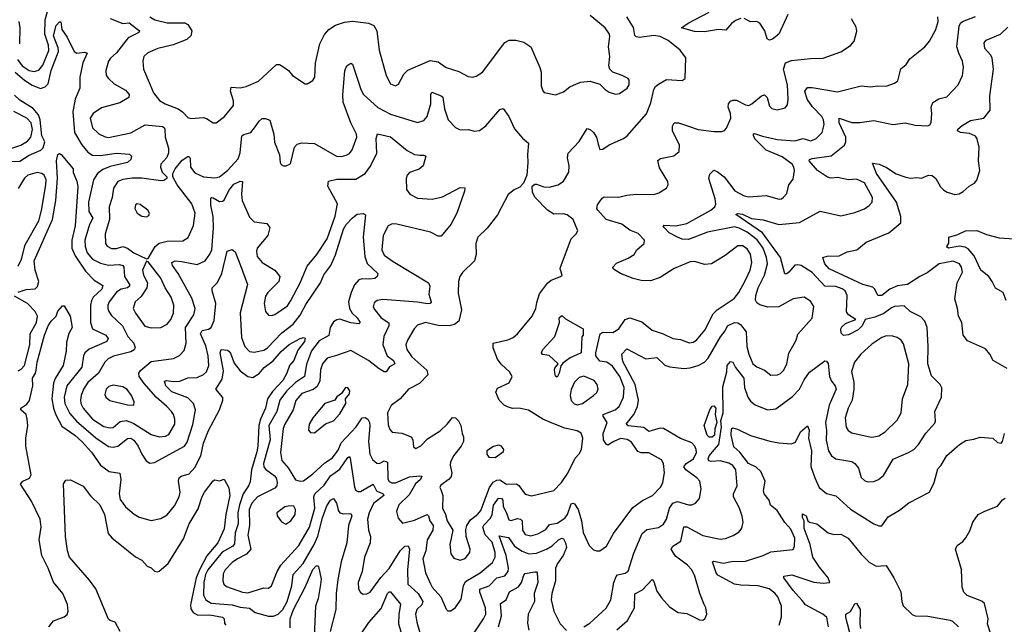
# Model space of a CAD drawing. Extents: x 1468344 to 1613994, y 525695 to 643861.
# Tile 415 of 427: x 1583865 to 1590077, y 632711 to 636526. Entities that reach past the tile are written whole.
import ezdxf

# ---------------------------------------------------------------- set-up
doc = ezdxf.new("R2010")
doc.units = 0

msp = doc.modelspace()

# ---------------------------------------------------------------- linework, layer by layer
at = {"layer": '0CON10XD'}
for points in [[(1583851.4, 636275), (1583880.7, 636235), (1583925, 636205.8), (1583955, 636198.4), (1583985, 636206.9), (1584010.2, 636239.8), (1584048.5, 636331.5), (1584047, 636365), (1584022.3, 636435), (1584024.8, 636524.8), (1584041, 636579)], [(1584685.6, 636545), (1584718, 636525), (1584795, 636506.8), (1584906.6, 636506.6), (1584925, 636495.6), (1584951.8, 636455), (1584944.5, 636425), (1584918.4, 636401.6), (1584832.4, 636367.6), (1584736.2, 636345), (1584673.8, 636316.2), (1584648, 636295), (1584641.4, 636265), (1584645.6, 636215), (1584688.8, 636115), (1584708.2, 636065), (1584747.3, 636017.3), (1584782, 635995), (1584864.2, 635964.2), (1584891.9, 635945), (1584925, 635910), (1584945, 635902.9), (1585025, 635908.9), (1585043.6, 635903.6), (1585085, 635875.7), (1585105, 635875.8), (1585158, 635915), (1585212.9, 635985), (1585213.5, 636015), (1585193.9, 636075), (1585199.1, 636100.9), (1585255, 636096.9), (1585293.8, 636103.8), (1585372.2, 636137.8), (1585485, 636243.3), (1585503.6, 636243.6), (1585525, 636231.9), (1585561.4, 636205), (1585586.2, 636175), (1585665, 636121.2), (1585677.7, 636122.3), (1585715, 636142.5), (1585726.1, 636163.9), (1585731.4, 636255), (1585758.6, 636375), (1585787.9, 636432.1), (1585815, 636464), (1585857.7, 636492.3), (1585915, 636510), (1585965, 636516), (1586065, 636503.8), (1586099.5, 636489.5), (1586118.8, 636455), (1586133.7, 636333.7), (1586177.1, 636175), (1586205, 636122), (1586235, 636108.8), (1586255, 636120), (1586287.9, 636182.1), (1586313.1, 636206.9), (1586455, 636268.5), (1586505, 636260), (1586556, 636225), (1586635, 636199.5), (1586695, 636167.1), (1586723, 636163), (1586745, 636169.4), (1586783.9, 636196.1), (1586925, 636382.9), (1586953.6, 636396.4), (1586995, 636397.6), (1587045, 636384.7), (1587088.9, 636355), (1587147.1, 636225), (1587154.3, 636195), (1587155, 636110), (1587165, 636077.5), (1587175, 636066.2), (1587245, 636051.2), (1587295, 636071.2), (1587335, 636102), (1587377.9, 636122.1), (1587405, 636132.5), (1587465, 636137.5), (1587525, 636118.8), (1587558.8, 636085), (1587585, 636070), (1587625, 636056), (1587650.3, 636059.7), (1587698.6, 636095), (1587709.4, 636115), (1587710, 636145), (1587703.3, 636155), (1587666.7, 636175), (1587606.7, 636195), (1587588.8, 636215), (1587582, 636235), (1587587.5, 636295), (1587579.5, 636355), (1587588.7, 636421.3), (1587585.6, 636435), (1587559.5, 636475), (1587465, 636553.6)], [(1588415, 636534.1), (1588385, 636523.3), (1588355, 636502.1), (1588319.2, 636460.8), (1588275, 636464), (1588185, 636450), (1588122.2, 636452.2), (1588040, 636475), (1588082.5, 636505), (1588215, 636573.4)], [(1588711.7, 636558.3), (1588655.5, 636435), (1588615, 636402.5), (1588595, 636398.1), (1588581.4, 636405), (1588566.4, 636455), (1588535.2, 636505.2), (1588515, 636513.9), (1588475, 636512.5), (1588435, 636533.4)], [(1583835.7, 636195.7), (1583895.4, 636144.6), (1583944.1, 636114.1), (1583995, 636092.2), (1584025, 636102), (1584045, 636121.8), (1584064.1, 636205.9), (1584109.4, 636325), (1584107.8, 636347.8), (1584077.8, 636425), (1584095, 636489.4), (1584115, 636512), (1584125, 636512.5), (1584130.8, 636465), (1584165, 636416), (1584207.8, 636325), (1584225, 636314.7), (1584275, 636321.1), (1584291.2, 636315), (1584262.7, 636255), (1584243.8, 636163.8), (1584244.4, 636095), (1584215.2, 636024.8), (1584199.5, 635945), (1584211.3, 635815), (1584256.3, 635736.3), (1584295, 635690.7), (1584325, 635672.4), (1584375, 635669.1), (1584474.8, 635684.8), (1584557.7, 635677.7), (1584570, 635665), (1584565.3, 635644.7), (1584544.7, 635625.3), (1584435, 635600.7), (1584389.1, 635580.9), (1584355.2, 635554.8), (1584329.7, 635515), (1584298.7, 635375), (1584301, 635315), (1584325.3, 635275), (1584305.9, 635235), (1584275.8, 635135), (1584277.8, 635095), (1584290, 635055), (1584325, 635015.9), (1584375, 634990.6), (1584425, 634976.4), (1584495, 634980.8), (1584515.2, 634975.2), (1584521.6, 634965), (1584527, 634905), (1584557.2, 634855), (1584557.5, 634845), (1584545.5, 634835), (1584505, 634826.4), (1584475, 634808), (1584429.7, 634745), (1584420.7, 634725), (1584420.4, 634705), (1584426.2, 634685), (1584445, 634659.1), (1584513.5, 634595), (1584547.2, 634527.2), (1584584.6, 634485), (1584592.3, 634455), (1584586.7, 634443.3), (1584565, 634429.7), (1584457.3, 634402.7), (1584423.6, 634386.4), (1584401.2, 634365), (1584362.7, 634295), (1584295, 634236.6), (1584266.8, 634195), (1584251.6, 634155), (1584248.1, 634125), (1584249.7, 634105), (1584264.7, 634075), (1584324.1, 634005), (1584395, 633960), (1584435, 633951.8), (1584455, 633954.1), (1584499.5, 633990.5), (1584537.6, 633997.6), (1584585, 633977.8), (1584695, 633909.1), (1584745, 633893.6), (1584785, 633898.6), (1584805, 633909.2), (1584843.8, 633975), (1584844.6, 634005), (1584834.6, 634035), (1584822.9, 634055), (1584792.2, 634085), (1584725, 634145.4), (1584649.7, 634229.7), (1584618, 634275), (1584616.2, 634295), (1584628, 634312), (1584695, 634369.2), (1584835, 634388.8), (1584873.5, 634406.5), (1584901.5, 634438.5), (1584914.7, 634485.3), (1584911.2, 634585), (1584963.3, 634665), (1584971.2, 634705), (1584950.1, 634770.1), (1584864.1, 634924.1), (1584829.2, 634975), (1584824.5, 634995), (1584845, 635004.5), (1584885, 635001.3), (1584985, 634980.8), (1585035, 635004.4), (1585064.2, 635045.8), (1585076.7, 635075), (1585087.2, 635212.8), (1585084.7, 635285.3), (1585070, 635355), (1585070.6, 635399.4), (1585075, 635404.2), (1585085, 635401.5), (1585125, 635379.5), (1585145, 635380.5), (1585155, 635386.9), (1585185, 635448.2), (1585215, 635487.5), (1585255, 635507.5), (1585271.2, 635505), (1585264.7, 635425.3), (1585269, 635385), (1585315, 635280.6), (1585345, 635251.1), (1585425, 635240), (1585443.3, 635215), (1585431.4, 635165), (1585363.1, 635085), (1585358.9, 635065), (1585363, 635033), (1585395, 634993.6), (1585475.6, 634945), (1585505.5, 634905), (1585500, 634875), (1585431.1, 634805), (1585415, 634781.2), (1585407.8, 634735), (1585415.7, 634685.7), (1585435, 634661.2), (1585455, 634660), (1585475, 634666.9), (1585555, 634721.5), (1585576, 634755), (1585633.6, 634865), (1585678.3, 634971.7), (1585739.3, 635045), (1585805, 635143.5), (1585855, 635286), (1585870.4, 635365), (1585809.5, 635475), (1585813.1, 635506.9), (1585865, 635520.6), (1585985, 635520.6), (1586045, 635555.4), (1586078.1, 635601.9), (1586117.1, 635685), (1586114.3, 635775.7), (1586123, 635807), (1586205, 635787.1), (1586310.1, 635700.1), (1586355, 635676.1), (1586389.3, 635670.7), (1586415, 635670.8), (1586426.7, 635665), (1586409.5, 635605), (1586385, 635582.7), (1586325, 635562.9), (1586309.2, 635545), (1586302.5, 635525), (1586305.6, 635455), (1586327.1, 635425), (1586375, 635400.9), (1586466.9, 635393.1), (1586531.7, 635408.3), (1586645, 635466.9), (1586672.5, 635465), (1586672, 635445), (1586622, 635305), (1586585.4, 635234.6), (1586525, 635160), (1586505, 635161.2), (1586457.5, 635185), (1586245, 635236.8), (1586215, 635238.2), (1586190, 635225), (1586158.8, 635165), (1586149.2, 635075), (1586165, 635040.5), (1586220.9, 635000.9), (1586444.3, 634865), (1586453.1, 634845), (1586446.4, 634795), (1586460.6, 634745), (1586455.5, 634734.5), (1586437.1, 634732.9), (1586375, 634744.1), (1586155, 634760.5), (1586120, 634755), (1586100.3, 634739.7), (1586094.3, 634715), (1586105.6, 634695), (1586145.6, 634645), (1586193.3, 634613.3), (1586193.9, 634595), (1586163, 634527), (1586156.6, 634475), (1586183.9, 634405), (1586222.7, 634375), (1586232, 634355), (1586197.3, 634335), (1586177.5, 634305), (1586165, 634303.9), (1586132.4, 634322.4), (1586065, 634375.9), (1585955, 634439.6), (1585862.9, 634407.1), (1585805, 634391.5), (1585775, 634355.7), (1585763.2, 634316.8), (1585757.7, 634245), (1585740.5, 634209.5), (1585716.8, 634193.2), (1585645, 634168.4), (1585607.4, 634122.6), (1585589.7, 634065), (1585536.9, 633975), (1585526.9, 633946.9), (1585510.3, 633795), (1585518.8, 633745), (1585558.3, 633698.3), (1585605, 633623.1), (1585635, 633614), (1585655, 633616.9), (1585715, 633660.4), (1585789.5, 633730.5), (1585839, 633761), (1585875, 633810.9), (1585893.8, 633856.2), (1585986.7, 633956.7), (1586025, 634013.3), (1586045, 634015.4), (1586061.5, 634005), (1586072.4, 633985), (1586073.6, 633963.6), (1586066.5, 633865), (1586075, 633783.8), (1586090.9, 633750.9), (1586117.4, 633727.4), (1586135, 633725.5), (1586165, 633742), (1586184.5, 633735), (1586188.1, 633628.1), (1586195, 633612.7), (1586213.1, 633603.1), (1586235, 633603), (1586325, 633641.7), (1586388.5, 633648.5), (1586401.2, 633645), (1586392.9, 633625), (1586362.6, 633597.4), (1586321.5, 633528.5), (1586257.5, 633465), (1586242.6, 633422.6), (1586252, 633382), (1586280, 633350), (1586355, 633368.6), (1586435, 633403.8), (1586445, 633395.6), (1586452.9, 633365), (1586473.9, 633335), (1586471.6, 633305), (1586436.2, 633245), (1586427.9, 633175), (1586408.7, 633125), (1586425, 633036.2), (1586456.4, 632966.4), (1586466.4, 632945), (1586522.1, 632885), (1586555.9, 632805.9), (1586566.1, 632796.1), (1586585, 632796.2), (1586615, 632818), (1586650.6, 632869.4), (1586664.7, 632955), (1586678, 632982), (1586770.9, 633035), (1586848, 633102), (1586864.2, 633135), (1586864.8, 633165), (1586845, 633230), (1586801.7, 633275), (1586787.9, 633325), (1586792.5, 633337.5), (1586835, 633380.3), (1586845.8, 633405), (1586855, 633462.1), (1586885, 633506.6), (1586905, 633505.8), (1586913.9, 633495), (1586915.2, 633455), (1586937.2, 633415), (1586950.8, 633370.8), (1586965, 633366.5), (1587005, 633379.6), (1587023.8, 633375), (1587034.3, 633365), (1587037.6, 633305), (1587055, 633277.9), (1587090.2, 633269.8), (1587135, 633281.5), (1587185, 633310), (1587208.3, 633341.7), (1587255, 633349.7), (1587305, 633380.8), (1587321.2, 633405), (1587345, 633470.8), (1587355, 633475.6), (1587365, 633471.9), (1587388.1, 633435), (1587408.6, 633365), (1587420.8, 633290.8), (1587458.6, 633208.6), (1587485, 633180.8), (1587505, 633174.2), (1587525, 633175.8), (1587568, 633205), (1587610.6, 633285), (1587732.5, 633447.5), (1587795, 633491.9), (1587856.6, 633523.4), (1587910.6, 633579.4), (1587922.2, 633605), (1587933.4, 633666.6), (1587927.5, 633725), (1587915, 633750), (1587835, 633792.5), (1587785, 633792.7), (1587765, 633800.7), (1587725, 633860), (1587697.6, 633877.6), (1587655, 633883.2), (1587614.6, 633865), (1587575, 633842.3), (1587565, 633847.3), (1587548.9, 633875), (1587546, 633915), (1587570.5, 633985), (1587546.2, 634025), (1587546.4, 634035), (1587621.8, 634065), (1587646.8, 634085), (1587674.7, 634145), (1587678.3, 634205), (1587650.5, 634275), (1587605, 634340.8), (1587570, 634365), (1587525, 634371.4), (1587500, 634405), (1587499.1, 634425), (1587528, 634545), (1587545.5, 634554.5), (1587607.1, 634552.9), (1587645, 634576.2), (1587686.1, 634633.9), (1587715, 634644.5), (1587790.4, 634620.4), (1587856.4, 634566.4), (1587924, 634544), (1587985, 634515.6), (1588035, 634508.6), (1588088.2, 634488.2), (1588115, 634491.6), (1588135, 634504.6), (1588188.1, 634568.1), (1588240.2, 634669.8), (1588265, 634694.6), (1588372.2, 634767.8), (1588401.3, 634805), (1588445, 634882.5), (1588474.2, 634945), (1588483.4, 634993.4), (1588476.9, 635046.9), (1588455, 635080.5), (1588425, 635099.6), (1588395, 635098.8), (1588315, 635039.1), (1588228.8, 634985), (1588185, 634981.9), (1588125, 635000.6), (1588095, 634998.9), (1587995, 634955.5), (1587905, 634899.1), (1587845, 634878.9), (1587785, 634881.1), (1587735, 634893.6), (1587655, 634924.3), (1587612.4, 634952.4), (1587606.2, 634965), (1587629.4, 634990.6), (1587705, 635021.2)], [(1583860.3, 636515), (1583865.2, 636475), (1583863.8, 636375)], [(1584435, 636533.1), (1584515, 636502.8), (1584555, 636507.5), (1584620.8, 636455), (1584615.8, 636445), (1584548.6, 636411.4), (1584475, 636316.9), (1584436.9, 636283.1), (1584425.6, 636265), (1584407.5, 636205), (1584411.1, 636175), (1584424.5, 636155), (1584461.2, 636121.2), (1584531.9, 636081.9), (1584555.6, 636055), (1584554.3, 636035), (1584497.6, 636002.4), (1584379.9, 635970.1), (1584328.1, 635935), (1584308.9, 635905), (1584323.8, 635843.8), (1584365, 635806.9), (1584405, 635787.1), (1584425, 635783.9), (1584566.9, 635813.1), (1584656.4, 635863.6), (1584765, 635852.1), (1584775.8, 635845.8), (1584780, 635835), (1584782.1, 635785), (1584804.6, 635715), (1584803.7, 635686.3), (1584792.6, 635657.4), (1584756.2, 635615), (1584754, 635595), (1584764.3, 635565), (1584792.5, 635535), (1584792.5, 635525), (1584775, 635511.2), (1584755, 635508.6), (1584635, 635526.9), (1584575, 635527.2), (1584515, 635518.8), (1584483.3, 635505), (1584455.9, 635464.1), (1584447.6, 635405), (1584430, 635345), (1584431.9, 635265), (1584403.4, 635175), (1584406.5, 635115), (1584416.9, 635096.9), (1584445, 635083.2), (1584475, 635081.8), (1584515, 635094.7), (1584545, 635084.7), (1584585, 635055.8), (1584665, 635016.7), (1584675, 635020), (1584720.4, 635095), (1584744.8, 635115.2), (1584795, 635129.7), (1584895, 635130.9), (1584927.9, 635152.1), (1584961.9, 635228.1), (1584971.5, 635305), (1584950.4, 635365), (1584858.1, 635485), (1584830, 635535), (1584831.2, 635555), (1584845.7, 635585), (1584890.9, 635639.1), (1584925, 635663.1), (1584935, 635664), (1584941.3, 635651.3), (1584941.8, 635595), (1584969.2, 635559.2), (1585025.3, 635535.3), (1585095, 635529.2), (1585125, 635535.4), (1585175, 635573.8), (1585242.2, 635647.8), (1585255, 635686.7), (1585267.2, 635792.8), (1585278.1, 635801.9), (1585324, 635815), (1585345.8, 635845), (1585375, 635886.2), (1585395, 635903.3), (1585415, 635903.3), (1585443, 635893), (1585467.8, 635805), (1585473, 635753), (1585504.3, 635674.3), (1585508.8, 635625), (1585515, 635613.3), (1585530, 635605), (1585546.1, 635603.9), (1585573, 635617), (1585597.8, 635722.2), (1585615, 635740), (1585645, 635750.3), (1585724.7, 635744.7), (1585864.6, 635664.6), (1585895, 635663.3), (1585925, 635670.6), (1585945, 635682.9), (1585963.1, 635705), (1585992.2, 635785), (1585989.1, 635805), (1585953.2, 635875), (1585905.2, 636005.2), (1585902.9, 636055), (1585917.2, 636202.8), (1585923.9, 636226.1), (1585935, 636240), (1585955, 636251.2), (1585965, 636246.2), (1586004.7, 636125), (1586016.4, 636086.4), (1586035, 636054.4), (1586125, 635972.5), (1586205, 635930), (1586375, 635878.1), (1586415, 635889.4), (1586435, 635915.8), (1586459.6, 635995), (1586459.1, 636055), (1586465, 636068.1), (1586525, 636046.5), (1586535, 636037.5), (1586545, 635963.8), (1586568.9, 635895), (1586615, 635847.1), (1586645, 635831.4), (1586695, 635833.8), (1586735, 635823.8), (1586765, 635828), (1586805, 635856.2), (1586895, 635958.8), (1586915, 635966.2), (1586950, 635915), (1586987.6, 635837.6), (1587038.3, 635778.3), (1587075, 635746.7), (1587069.4, 635675)], [(1587069.4, 635675), (1587071.4, 635625), (1587064.3, 635545), (1587044.4, 635495.6), (1587020, 635470), (1586985, 635452.5), (1586947.2, 635422.8), (1586880, 635295), (1586815, 635211.4), (1586755.8, 635155), (1586742.5, 635115), (1586745.8, 635045), (1586734.7, 635005.3), (1586658.7, 634931.3), (1586642.5, 634905), (1586633.8, 634875), (1586630.6, 634800.6), (1586652.5, 634695), (1586635.3, 634624.7), (1586607.2, 634602.8), (1586575, 634593.9), (1586505, 634596.4), (1586425, 634615.5), (1586375, 634598.1), (1586353.5, 634575), (1586312.5, 634505), (1586301.8, 634475), (1586306.4, 634445), (1586339.9, 634399.9), (1586433.8, 634315), (1586440, 634285), (1586388.3, 634231.7), (1586318, 634195), (1586265.9, 634134.1), (1586207.7, 634092.3), (1586184.5, 634045), (1586190.6, 633970.6), (1586200.9, 633940.9), (1586215, 633924.2), (1586275, 633916.5), (1586334, 633895), (1586345.7, 633875), (1586350.5, 633830.5), (1586365, 633820), (1586395, 633837.5), (1586438.8, 633881.2), (1586517.2, 633932.8), (1586562.7, 633975), (1586595, 634015.7), (1586615, 634013.1), (1586633.1, 633995), (1586647.9, 633965), (1586655.7, 633915.7), (1586666, 633895), (1586664.4, 633865), (1586650.9, 633835), (1586601.6, 633775), (1586583.2, 633735), (1586580.8, 633715), (1586591.1, 633665), (1586586.3, 633643.6), (1586575, 633627.8), (1586521.2, 633588.8), (1586516.2, 633575), (1586522.4, 633562.4), (1586534.6, 633524.6), (1586532.3, 633445), (1586551.8, 633405), (1586561.2, 633365), (1586598.1, 633305), (1586579.1, 633215), (1586585, 633156.7), (1586605, 633128.6), (1586645, 633115.5), (1586675, 633127.5), (1586705.5, 633165), (1586706.5, 633185), (1586682.2, 633265), (1586680.7, 633309.3), (1586686.7, 633335), (1586709.9, 633370.1), (1586755, 633405.6), (1586775, 633429.4), (1586828.5, 633575), (1586852.1, 633607.9), (1586875, 633620.8), (1586895, 633623.8), (1586935.7, 633595.7), (1586998.5, 633598.5), (1587015, 633586.5), (1587055, 633533.3), (1587095, 633520.9), (1587235.3, 633554.7), (1587283.6, 633605), (1587322.3, 633665), (1587370.3, 633759.7), (1587395, 633786.7), (1587409.2, 633815), (1587418.1, 633885), (1587407.9, 633917.9), (1587382.1, 633932.1), (1587305, 633948.1), (1587235, 633975.4), (1587165, 634006.2), (1587075, 634061.8), (1587015, 634074.5), (1586975, 634073.8), (1586943.1, 634083.1), (1586920.6, 634095), (1586889.4, 634125), (1586870, 634175), (1586879.7, 634200.3), (1586953.3, 634235), (1586971.2, 634275), (1586956, 634305), (1586902.1, 634352.1), (1586878.5, 634385), (1586852.5, 634455), (1586852, 634485), (1586945, 634505.5), (1586978.8, 634521.2), (1587005.9, 634544.1), (1587098.5, 634655), (1587121.1, 634705), (1587128.5, 634741.5), (1587145, 634796), (1587195.3, 634864.7), (1587218, 634882), (1587278, 634905), (1587287.1, 634915), (1587274.3, 634955), (1587277.1, 634965), (1587345, 635143.3), (1587376.7, 635175), (1587386, 635195), (1587356.7, 635265), (1587318.8, 635295), (1587295, 635301.8), (1587235, 635298.5), (1587194.4, 635325), (1587116.7, 635405), (1587100, 635435), (1587097.5, 635475), (1587115, 635487.5), (1587125, 635487.5), (1587171.7, 635471.7), (1587205, 635469.2), (1587263.3, 635485), (1587295, 635506.7), (1587329.6, 635565), (1587330.7, 635605), (1587322, 635655), (1587326.2, 635685), (1587395, 635758.1), (1587445, 635840), (1587465, 635834.2), (1587485.6, 635815), (1587503.5, 635785), (1587515, 635740), (1587525, 635706.7), (1587545, 635708.8), (1587585, 635737.5), (1587675, 635776.9), (1587697.3, 635792.7), (1587818.7, 635931.3), (1587847.9, 636002.1), (1587866.2, 636085), (1587876.1, 636103.9), (1587895, 636120), (1587945, 636149.2), (1588045, 636142.5), (1588063.3, 636155), (1588068, 636285), (1588032, 636335), (1587956.7, 636395), (1587905, 636419.7), (1587865, 636427.6), (1587775, 636414.7), (1587755, 636417.8), (1587746.8, 636426.8), (1587737.9, 636477.9), (1587696.4, 636545)], [(1587705, 635021.2), (1587741.4, 635045), (1587758.2, 635075), (1587805.6, 635115), (1587807.1, 635135), (1587767.6, 635177.6), (1587715, 635199.2), (1587665, 635236.3), (1587565, 635266), (1587511.8, 635325), (1587507.3, 635335), (1587511.3, 635358.7), (1587539.8, 635400.2), (1587552.4, 635407.6), (1587645, 635406.2), (1587695, 635419.7), (1587755, 635425.4), (1587865, 635423.1), (1587897, 635433), (1587945.9, 635464.1), (1587956.2, 635485), (1587954.2, 635505), (1587901.5, 635591.5), (1587892.2, 635637.8), (1587908.5, 635651.5), (1587992.6, 635667.4), (1588025.7, 635695), (1588028.5, 635735), (1587984.5, 635825), (1587984.5, 635855.5), (1587994, 635875), (1588022.5, 635875), (1588085, 635853.5), (1588145, 635833.1), (1588245, 635820), (1588295, 635820.8), (1588312.3, 635827.7), (1588325, 635842.5), (1588352.3, 635905), (1588350, 635935), (1588335.4, 635975), (1588336.2, 635995), (1588348.7, 636011.3), (1588365, 636019.1), (1588387.5, 636017.5), (1588445, 635988.2), (1588465, 635985.4), (1588485, 635994.6), (1588545, 636045.6), (1588565, 636052.9), (1588580, 636035), (1588595, 635980), (1588611.2, 635965), (1588645, 635958.1), (1588695, 635969.2), (1588710.3, 635989.7), (1588714.5, 636025.5), (1588708.8, 636115), (1588684.2, 636215), (1588696.2, 636253.8), (1588735, 636268.4), (1588855, 636281.5), (1588935, 636283.1), (1589045, 636322.5), (1589106.8, 636363.2), (1589129.7, 636390.3), (1589145.9, 636454.1), (1589141.7, 636478.3), (1589112.3, 636532.3)], [(1588015, 635154.2), (1587962, 635182), (1587930.5, 635215), (1587924.4, 635225), (1587929.5, 635230.5), (1588005, 635225.7), (1588075, 635240.8), (1588225.6, 635325), (1588251.5, 635345), (1588256.9, 635363.1), (1588253.5, 635395), (1588212.2, 635525), (1588219.1, 635550.9), (1588243.8, 635576.2), (1588265, 635568.9), (1588309.6, 635535), (1588376.5, 635446.5), (1588435, 635415.5), (1588465, 635409.6), (1588575, 635417.1), (1588657, 635393), (1588672.5, 635395), (1588685, 635406), (1588705, 635430), (1588717.5, 635485), (1588745, 635520), (1588752.9, 635575), (1588750, 635595), (1588738.5, 635615), (1588675, 635661.6), (1588575, 635703.8), (1588502.7, 635775), (1588494.4, 635795.6), (1588494.4, 635805.6), (1588501.3, 635808.7), (1588550.9, 635790.9), (1588645, 635769.4), (1588755, 635761.6), (1588807.2, 635777.2), (1588855, 635761.5), (1588888.6, 635775), (1588927.8, 635815), (1588940.4, 635865), (1588936, 635895), (1588925.3, 635915), (1588867.1, 635977.1), (1588832.5, 636025), (1588819.5, 636075), (1588835, 636097.5), (1588865, 636099.4), (1589025, 636071.2), (1589175, 636109.4), (1589235, 636102.5), (1589275, 636110), (1589332.3, 636107.7), (1589385, 636126.7), (1589405, 636141.2), (1589424.3, 636215.7), (1589457.4, 636242.6), (1589481.1, 636278.9), (1589575, 636354.2), (1589605, 636390), (1589645.4, 636465), (1589659.2, 636515), (1589658.1, 636545)], [(1589015.4, 634195.4), (1588973.1, 634095), (1588949.4, 633985), (1588955.3, 633935), (1588953.6, 633873.6), (1588968.2, 633805), (1588987.8, 633775), (1589015, 633754.4), (1589115, 633738.5), (1589135, 633726.9), (1589156.3, 633696.3), (1589175, 633636.7), (1589195, 633618), (1589215, 633610), (1589255, 633612.9), (1589283.8, 633625), (1589315, 633651.2), (1589377.1, 633752.9), (1589473.8, 633795), (1589506, 633815), (1589535, 633846.2), (1589582.1, 633917.9), (1589638.8, 633981.2), (1589643.5, 633995), (1589639.4, 634055), (1589682, 634145), (1589683.6, 634203.6), (1589673.3, 634225), (1589618.2, 634278.2), (1589594.1, 634354.1), (1589596.8, 634465), (1589591.1, 634585), (1589576, 634625), (1589550.6, 634650.6), (1589483.3, 634685), (1589445, 634720), (1589385, 634715.7), (1589365, 634707.5), (1589318.1, 634671.9), (1589260.7, 634649.3), (1589200, 634635), (1589181.5, 634595), (1589155, 634569.1), (1589095, 634537.9), (1589062.9, 634532.9), (1589047.6, 634547.6), (1589046.5, 634575), (1589052.4, 634587.6), (1589075, 634609.3), (1589140, 634635), (1589093.8, 634663.8), (1589081.9, 634681.9), (1589086.1, 634785), (1589073.5, 634815), (1589055, 634829.1), (1589015, 634841.8), (1588945, 634845.4), (1588865, 634930.8), (1588795, 634974.6), (1588775, 634980), (1588755, 634976.5), (1588716.7, 634933.3), (1588705, 634922.2), (1588692.1, 634922.1), (1588665.9, 635025.9), (1588551.7, 635181.7), (1588382.7, 635297.3), (1588396.6, 635303.4), (1588425, 635299.6), (1588482.4, 635272.4), (1588555, 635263.3), (1588655, 635234.7), (1588785, 635245.6), (1588915, 635317.1), (1589045, 635288.6), (1589135, 635309.4), (1589195, 635333.1), (1589225.5, 635354.5), (1589244, 635375), (1589245.8, 635405), (1589196.1, 635496.1), (1589145, 635520.7), (1589095, 635516.7), (1589025, 635530.9), (1588985, 635526.2), (1588962.5, 635532.5), (1588898.2, 635575), (1588847.1, 635635), (1588848, 635645), (1588865, 635651.5), (1588985, 635667.1), (1589069.5, 635735), (1589078.2, 635755), (1589078, 635785), (1589035, 635876.2), (1589034.3, 635905.7), (1589115, 635877.8), (1589165, 635877.5), (1589255, 635890.4), (1589375, 635865.6), (1589454.5, 635874.5), (1589515, 635861.4), (1589595, 635855.7), (1589607.2, 635862.8), (1589615, 635877.5), (1589620.4, 635935), (1589616, 635975), (1589626.4, 636003.6), (1589665, 636026), (1589715, 636038.8), (1589786, 636115), (1589814.3, 636175), (1589819.4, 636225), (1589814.5, 636264.5), (1589789.6, 636315), (1589778.7, 636355), (1589792.2, 636485), (1589801.8, 636505), (1589814.5, 636515.5), (1589895, 636545.5)], [(1590095.6, 634325.6), (1590006.2, 634375), (1589986.6, 634416.6), (1589959.1, 634449.1), (1589845, 634499.2), (1589817.1, 634535), (1589808.5, 634615), (1589787.5, 634655), (1589781.9, 634705), (1589765.5, 634765.5), (1589780.9, 634865), (1589812.6, 634932.6), (1589806.4, 634965), (1589794.3, 634985), (1589755, 635002.3), (1589665.8, 634985), (1589591.5, 634928.5), (1589545, 634905.9), (1589465.5, 634854.5), (1589403.1, 634846.9), (1589355, 634826.4), (1589305, 634785.4), (1589280, 634785), (1589260.5, 634825), (1589247.7, 634837.7), (1589185, 634854.7), (1588971.4, 634955), (1588944.4, 634985), (1588933.3, 635025), (1588960, 635035), (1589035, 635036), (1589085, 635062), (1589147.5, 635075), (1589206.6, 635123.4), (1589348.3, 635181.7), (1589424.2, 635245), (1589425.3, 635285), (1589396.9, 635375), (1589271.2, 635555), (1589245, 635620), (1589287.5, 635615), (1589335, 635592.9), (1589395, 635552.7), (1589455, 635533.5), (1589485, 635525.4), (1589525, 635530.4), (1589555, 635526.7), (1589600, 635545), (1589622.3, 635542.3), (1589645, 635523.8), (1589675, 635472), (1589695, 635450), (1589717, 635437), (1589765, 635423.1), (1589792, 635428), (1589817.7, 635442.3), (1589855, 635476.2), (1589890, 635495), (1589905, 635513.3), (1589922, 635575), (1589914, 635635), (1589918.3, 635721.7), (1589906.7, 635775), (1589895, 635791.9), (1589858.4, 635808.4), (1589800, 635815), (1589781.4, 635825), (1589784.3, 635835), (1589811.2, 635858.8), (1589865, 635889.4), (1589948.8, 635905), (1589987.1, 635955), (1589986.9, 636045), (1590008.1, 636215), (1590000, 636285), (1589991.2, 636305), (1589955.4, 636345), (1589949.3, 636380.7), (1589962.2, 636397.8), (1590053.5, 636435), (1590100.2, 636479.8)], [(1583807.9, 635632.1), (1583865, 635633.6), (1583925, 635671), (1583997.2, 635702.8), (1584013.2, 635716.8), (1584023.2, 635755), (1584004.3, 635794.3), (1583993.4, 635895), (1583984.4, 635925), (1583948.7, 635965), (1583865, 636018.6), (1583830.9, 636050.9)], [(1583815, 635716), (1583871.9, 635735), (1583915, 635760), (1583936, 635785), (1583946.1, 635833.9), (1583937.9, 635875), (1583910.5, 635905), (1583827.4, 635947.4)], [(1583855, 634806.8), (1583905, 634824.1), (1583962.8, 634827.2), (1583977.8, 634842.2), (1583985.2, 634875), (1583961.3, 634945), (1583956.6, 635005), (1584071.1, 635265), (1584092.4, 635385), (1584103.8, 635526.2), (1584097.5, 635635), (1584105, 635676.7), (1584115, 635681.2), (1584126, 635675), (1584202, 635585), (1584201.7, 635561.7), (1584225, 635506.7), (1584232, 635472), (1584213.9, 635225), (1584194.4, 635135), (1584194.7, 635085.3), (1584215, 635036), (1584279.2, 634939.2), (1584335, 634881.8), (1584389.8, 634849.8), (1584382.9, 634825), (1584327.5, 634775), (1584316.8, 634755), (1584310.9, 634725), (1584310.7, 634615), (1584325, 634576.4), (1584409.1, 634535), (1584422.1, 634515), (1584414.4, 634495), (1584303.6, 634446.4), (1584276.2, 634425), (1584266.8, 634405), (1584257, 634333), (1584162.2, 634215), (1584145.2, 634145), (1584148.6, 634105), (1584180.7, 634040.7), (1584222.7, 633992.7), (1584345, 633887.6), (1584425, 633832.3), (1584455, 633828.5), (1584484.7, 633835.3), (1584545, 633882.7), (1584565, 633886.8), (1584585, 633872.3), (1584612.8, 633835), (1584634.7, 633784.7), (1584663.1, 633743.1), (1584685, 633728.6), (1584715, 633732.9), (1584905.3, 633834.7), (1584920.5, 633859.5), (1584957, 633973), (1584974.6, 634065), (1584962.3, 634105), (1584925, 634140.3), (1584825, 634178.4), (1584787.3, 634215), (1584778, 634245), (1584790.4, 634249.6), (1584835, 634242.5), (1584874.8, 634245.2), (1584925, 634266.9), (1584985, 634269.1), (1585025, 634286.9), (1585043.8, 634305), (1585057.5, 634345), (1585054.2, 634405), (1585038.2, 634468.2), (1585005.4, 634545), (1585015.3, 634564.7), (1585055, 634573.5), (1585072.9, 634585), (1585092.5, 634627.5), (1585102.5, 634735), (1585078.4, 634815), (1585079.1, 634835), (1585112.6, 634867.4), (1585139.3, 634925), (1585173.6, 635066.4), (1585205, 635076.7), (1585225, 635061.2), (1585258.2, 634975), (1585301.5, 634855), (1585256.1, 634676.1), (1585265, 634522), (1585286, 634465), (1585315, 634432.3), (1585345, 634428.9), (1585405, 634441.6), (1585428.5, 634455), (1585519.5, 634550.5), (1585590.7, 634605), (1585635, 634661.5), (1585670.7, 634729.3), (1585761.8, 634865), (1585783.6, 634916.4), (1585826.9, 634975), (1585856.7, 635043.3), (1585907.3, 635205), (1585925, 635234.4), (1585963.8, 635276.2), (1585995, 635298.8), (1586035, 635302.5), (1586047.5, 635295), (1586031.1, 635155), (1586041.7, 635031.7), (1586057.8, 634987.8), (1586123.8, 634925), (1586120, 634905), (1586105, 634893.9), (1586075, 634888.2), (1586025, 634891.6), (1586005, 634885.9), (1585976.4, 634853.6), (1585955.2, 634805), (1585939.8, 634745), (1585944.8, 634705), (1585962.1, 634675), (1585994.6, 634645), (1586014, 634615), (1586005, 634607.5), (1585955, 634613.2), (1585885, 634636.8), (1585865, 634633.2), (1585845, 634619.6), (1585824.1, 634585), (1585815.7, 634534.3), (1585755, 634500.9), (1585705, 634436.9), (1585675, 634352.9), (1585662.2, 634275), (1585605, 634238), (1585548.5, 634181.5), (1585507.1, 634125), (1585486.4, 634053.6), (1585437.2, 633965), (1585445.5, 633875), (1585402.3, 633725), (1585405.2, 633705.2), (1585415, 633690), (1585471.2, 633651.2), (1585484, 633635), (1585490, 633605), (1585487.2, 633585), (1585475, 633571.3), (1585364.8, 633515.2), (1585328.8, 633475), (1585313.5, 633435), (1585314.4, 633335), (1585304.2, 633274.2), (1585323.5, 633185), (1585296.5, 633153.5), (1585238.5, 633125), (1585205, 633100.4), (1585161.8, 633055), (1585149.5, 633030.5), (1585146.5, 632985), (1585153.5, 632965), (1585169.1, 632949.1), (1585270, 632915), (1585305, 632909.7), (1585405, 632941.8), (1585435, 632938.5), (1585453.5, 632955), (1585489.6, 633045), (1585512.1, 633085), (1585625, 633209.1), (1585692.4, 633325), (1585726, 633445), (1585720.8, 633515), (1585726.1, 633535), (1585785, 633589.1), (1585825, 633647.3), (1585885, 633689.3), (1585935, 633763.3), (1585945, 633769.2), (1585950.3, 633760.3), (1585977.4, 633577.4), (1585986.2, 633556.2), (1585999.1, 633549.1), (1586015, 633550), (1586095, 633594.6), (1586115, 633552.4), (1586158.9, 633535), (1586162.9, 633525), (1586096.2, 633473.8), (1586068.8, 633415), (1586059.1, 633375), (1586065.6, 633305), (1586077.3, 633265), (1586075.3, 633225), (1586040, 633135), (1586026.4, 633045), (1586000.9, 632975), (1586003.5, 632935), (1586015, 632912.5), (1586032.1, 632902.1), (1586055, 632903.6), (1586076.2, 632913.8), (1586143.6, 633006.4), (1586195, 633063.2), (1586265, 633175.4), (1586295, 633203.8), (1586315.9, 633205.9), (1586325.3, 633185), (1586310.6, 633055), (1586314, 632965), (1586378.2, 632905), (1586409.2, 632855), (1586403.1, 632835), (1586370, 632805), (1586362.8, 632775), (1586370, 632725), (1586395.8, 632635.8)], [(1583855, 634971.8), (1583875.2, 635014.8), (1583900, 635105), (1583985, 635257.5), (1584002.6, 635322.6), (1584030.4, 635485), (1584030.8, 635515), (1584020, 635545), (1584005, 635556.8), (1583975, 635561.6), (1583915.2, 635544.8), (1583895, 635527.1), (1583855, 635460.8)], [(1584665, 635282.5), (1584678.8, 635291.2), (1584683.8, 635305), (1584674, 635325), (1584625, 635360.6), (1584605, 635364.2), (1584595, 635358.8), (1584591.1, 635335), (1584605, 635305.8), (1584635, 635285.8), (1584665, 635282.5)], [(1587425, 632695.6), (1587461.4, 632718.6), (1587565, 632813.1), (1587595.4, 632865), (1587614.3, 632975), (1587628, 633012), (1587637.6, 633022.4), (1587685, 633033.9), (1587705, 633045.8), (1587739.5, 633160.5), (1587793.3, 633285), (1587821.4, 633308.6), (1587895, 633322.1), (1587927.1, 633342.9), (1587945.2, 633374.8), (1587965.8, 633445), (1587986.2, 633475), (1588015.7, 633485.7), (1588085, 633464.5), (1588105, 633464.4), (1588128, 633475), (1588154.4, 633505.6), (1588165.6, 633565.6), (1588155.6, 633615), (1588137.1, 633635), (1588068.5, 633685), (1588055.4, 633705), (1588070.5, 633725), (1588115.9, 633755), (1588134.5, 633795), (1588132.5, 633815), (1588124.4, 633835), (1588105, 633856.4), (1588035, 633883.8), (1587926.7, 633946.7), (1587905, 633948.8), (1587835, 633927.3), (1587802.4, 633952.4), (1587705, 633964.3), (1587690.6, 633975), (1587740.3, 634035), (1587763.8, 634085), (1587769.1, 634125), (1587748.7, 634225), (1587670.2, 634370.2), (1587664.9, 634415.1), (1587695, 634449.2), (1587815, 634386.8), (1587885.3, 634395.3), (1587935, 634345.5), (1587966.2, 634335), (1588055.3, 634324.7), (1588095, 634329.2), (1588145, 634344.6), (1588185, 634365.5), (1588209.2, 634390.9), (1588287.6, 634525), (1588317, 634563), (1588330.4, 634595), (1588375, 634614.7), (1588395, 634613.9), (1588413.8, 634603.8), (1588447.5, 634557.5), (1588453.6, 634465), (1588465.9, 634415), (1588491.5, 634355), (1588515, 634336.1), (1588564, 634314), (1588605, 634282.9), (1588646.7, 634285), (1588666.1, 634293.9), (1588685.4, 634314.6), (1588705.3, 634354.7), (1588718, 634422), (1588743.5, 634466.5), (1588764.4, 634505), (1588775, 634542), (1588865, 634643.3), (1588875, 634717.5), (1588855, 634750), (1588813.9, 634776.1), (1588745, 634765.7), (1588654.8, 634715.2), (1588585, 634712.5), (1588535, 634727.4), (1588515, 634739.5), (1588507, 634757), (1588508.6, 634785), (1588525.3, 634835), (1588565.2, 634914.8), (1588582.9, 634985), (1588577.3, 635025), (1588555.5, 635085), (1588518.1, 635138.1), (1588455, 635186.6), (1588405, 635211.6), (1588375, 635219.3), (1588204.5, 635185.5), (1588085, 635138.8), (1588045, 635142), (1588015, 635154.2)], [(1590090, 634755), (1590070, 634805), (1590021.7, 634831.7), (1590001.2, 634875), (1589978.8, 634905), (1589929.6, 634945), (1589886.6, 635036.6), (1589850.3, 635080.3), (1589831.2, 635091.2), (1589795, 635097), (1589725, 635084.6), (1589718, 635088), (1589713.8, 635095), (1589727, 635117), (1589728, 635155), (1589785, 635171.9), (1589832.5, 635195), (1589905, 635196.9), (1589965, 635171.2), (1590045, 635150.6), (1590170.9, 635140.9)], [(1584695, 634581.1), (1584755, 634584.4), (1584795, 634604.4), (1584818.2, 634635), (1584835.5, 634675), (1584837.3, 634725), (1584820, 634775), (1584781.9, 634835), (1584755, 634895.8), (1584675, 634997.5), (1584665, 635002.5), (1584639.2, 634945), (1584645.6, 634915), (1584670.5, 634865), (1584667.9, 634835), (1584630.9, 634779.1), (1584592.7, 634745), (1584581.2, 634705), (1584595, 634674.3), (1584655, 634593.1), (1584695, 634581.1)], [(1583855, 634309.8), (1583875, 634322.2), (1583894.2, 634345), (1583928.5, 634475), (1583931.7, 634545), (1583970.9, 634615), (1583978, 634655), (1583962.7, 634685), (1583915, 634735.4), (1583831.1, 634781.1)], [(1584049.2, 632695), (1584077.3, 632732.7), (1584145, 632758.8), (1584165, 632773.3), (1584170, 632795), (1584165.7, 632835.7), (1584136.2, 632906.2), (1584077, 632977), (1584044.4, 633065), (1584004.6, 633145), (1583986.8, 633245), (1584000.8, 633325), (1583994.7, 633375), (1583938.5, 633488.5), (1583869.4, 633595), (1583885, 633614.4), (1583927.6, 633632.4), (1583937.5, 633655), (1583904.1, 633835), (1583903.4, 633885), (1583916.5, 633965), (1583912.8, 634005), (1583904.8, 634034.8), (1583871.8, 634065), (1583872.7, 634075), (1583910.5, 634099.5), (1583925.9, 634124.1), (1583947.8, 634215), (1583944.6, 634265), (1583963.7, 634295), (1583968.4, 634315), (1583974.3, 634365), (1584022, 634535), (1584045.2, 634595), (1584062.7, 634625), (1584094.4, 634655), (1584105, 634688), (1584135, 634720), (1584145, 634720), (1584183.8, 634655), (1584196.2, 634585), (1584174.2, 634545.8), (1584159.7, 634490.3), (1584158.2, 634435), (1584139.3, 634345), (1584088.4, 634261.6), (1584077.5, 634232.5), (1584067.1, 634135), (1584078.3, 634075), (1584093.1, 634033.1), (1584131, 633961), (1584212.8, 633905), (1584257.4, 633865), (1584316.8, 633796.8), (1584374.8, 633714.8), (1584428.8, 633675), (1584495.7, 633665.7), (1584503.8, 633625), (1584493.2, 633535), (1584499.5, 633499.5), (1584532.7, 633452.7), (1584586, 633406), (1584617.8, 633387.8), (1584695, 633365.7), (1584755, 633379.2), (1584795, 633402.5), (1584841.9, 633458.1), (1584870.9, 633515), (1584876.7, 633545), (1584867.1, 633615), (1584870, 633635), (1584884.1, 633645.9), (1584935, 633660.5), (1584970.3, 633699.7), (1585007.8, 633775), (1585025.2, 633855), (1585056.4, 633935), (1585124.7, 634065.3), (1585146.9, 634125), (1585147.3, 634142.7), (1585103.1, 634195), (1585142.2, 634257.8), (1585149.7, 634309.7), (1585130.5, 634425), (1585135, 634446.2), (1585175, 634442), (1585185, 634434), (1585195, 634421.2), (1585218.3, 634358.3), (1585255, 634311.5), (1585304.1, 634274.1), (1585335, 634268.2), (1585376.7, 634293.3), (1585408.2, 634331.8), (1585465, 634374.2), (1585515, 634432.7), (1585565, 634476.6), (1585635, 634515.4), (1585655, 634520), (1585665.9, 634515.9), (1585661.5, 634495), (1585619.2, 634440.7), (1585595, 634375.8), (1585566.6, 634343.4), (1585551.1, 634295), (1585525, 634250.4), (1585459.8, 634180.2), (1585428.1, 634135), (1585415.2, 634075), (1585384, 634006), (1585373.3, 633965), (1585367.7, 633835), (1585360, 633800), (1585326.6, 633685), (1585318.8, 633611.2), (1585308.8, 633585), (1585275, 633534.7), (1585251, 633465), (1585241.9, 633415), (1585243.9, 633346.1), (1585225, 633288), (1585220.9, 633219.1), (1585209.5, 633205), (1585143, 633167), (1585052, 633055), (1585037.3, 633025), (1585025.6, 632975), (1585024.8, 632894.8), (1585038.2, 632865), (1585073.6, 632843.6), (1585204.8, 632834.8), (1585255, 632820), (1585313.7, 632813.7), (1585350, 632785), (1585435, 632762.7), (1585466.6, 632763.4), (1585495, 632774.5), (1585525, 632803.8), (1585553.3, 632855), (1585582.2, 632955), (1585590, 633025), (1585654.3, 633095), (1585722.6, 633215), (1585745, 633267.3), (1585775, 633383.3), (1585802, 633458), (1585825.8, 633495), (1585845, 633505.7), (1585863.2, 633475), (1585876.5, 633426.5), (1585885, 633415.6), (1585905, 633408.9), (1585955, 633410), (1585960.5, 633395), (1585940, 633335), (1585928.2, 633225), (1585894, 633105), (1585872.5, 632995), (1585860.7, 632905), (1585859.6, 632805), (1585824, 632665)], [(1587255, 634270), (1587245, 634277.5), (1587239.4, 634315), (1587241.9, 634328.1), (1587262.5, 634355), (1587205, 634406.7), (1587163, 634413), (1587156.7, 634425), (1587166, 634445), (1587242, 634528), (1587270, 634615), (1587268.8, 634645), (1587285, 634660), (1587309.2, 634639.2), (1587420, 634575), (1587420, 634535), (1587412.5, 634525), (1587407.5, 634425), (1587337.4, 634392.6), (1587291.3, 634358.7), (1587278.3, 634341.7), (1587268.8, 634295), (1587255, 634270)], [(1589237.3, 633892.7), (1589255, 633894.6), (1589285, 633901.5), (1589325.2, 633924.8), (1589401.5, 633998.5), (1589426.4, 634045), (1589435.3, 634135), (1589468.2, 634225), (1589474.7, 634355), (1589441.2, 634481.2), (1589426, 634505), (1589400.7, 634520.7), (1589375, 634529.5), (1589335, 634531.2), (1589305, 634521.2), (1589241.5, 634478.5), (1589172.5, 634415), (1589132.5, 634365), (1589113.3, 634306.7), (1589126.9, 634236.9), (1589128.4, 634195), (1589117.5, 634125), (1589092.7, 634075), (1589073.9, 634015), (1589080, 633955), (1589091.4, 633935), (1589115, 633918.5), (1589237.3, 633892.7)], [(1587633.3, 632676.7), (1587699.2, 632735), (1587743.4, 632815), (1587747, 632903), (1587795, 632928.5), (1587855, 632994), (1587865, 632981.2), (1587885, 632920), (1587915, 632878), (1587965, 632821.2), (1588019.2, 632785), (1588075, 632780), (1588155, 632740), (1588175, 632736.9), (1588187.5, 632745), (1588200, 632775), (1588193.8, 632815), (1588183.3, 632836.7), (1588155.5, 632905.5), (1588125.6, 633015), (1588104.7, 633054.7), (1588079.4, 633085), (1588001.8, 633141.8), (1587974.4, 633185.6), (1587986.1, 633203.9), (1588035.4, 633235), (1588055, 633327.1), (1588075, 633325.3), (1588175, 633271.5), (1588285, 633248.8), (1588318, 633252), (1588367.4, 633272.6), (1588404.2, 633295), (1588421.7, 633318.3), (1588429.5, 633355), (1588422.7, 633392.7), (1588405.5, 633445), (1588367.9, 633515), (1588368.8, 633535), (1588391.1, 633585), (1588382.5, 633685), (1588365, 633713.3), (1588338.5, 633728.5), (1588285, 633741.9), (1588227.7, 633737.7), (1588212.9, 633742.9), (1588209.8, 633755), (1588215.6, 633775), (1588249.1, 633815), (1588276.7, 633845), (1588292.8, 633955), (1588289, 633995), (1588302.6, 634045), (1588300.5, 634209.5), (1588326.1, 634305), (1588329.1, 634345), (1588349.7, 634370.3), (1588365, 634366), (1588381.9, 634331.9), (1588433.2, 634265), (1588438.8, 634205), (1588459.6, 634145), (1588475, 634119.2), (1588505, 634096.5), (1588583.9, 634063.9), (1588635, 634070), (1588741.5, 634148.5), (1588785, 634195.7), (1588815.3, 634254.7), (1588848.3, 634301.7), (1588945, 634373.8), (1588955, 634371.2), (1588965, 634356.7), (1588974.1, 634275), (1588986.6, 634245), (1589010, 634215), (1589015.4, 634195.4)], [(1587385, 634096.7), (1587415, 634104.4), (1587486.2, 634155), (1587505.6, 634174.4), (1587515.7, 634195), (1587508.1, 634225), (1587490.2, 634250.2), (1587425, 634276.2), (1587395, 634267.9), (1587365, 634239.4), (1587345, 634193.8), (1587337.7, 634155), (1587343.4, 634123.4), (1587363.3, 634103.3), (1587385, 634096.7)], [(1584585, 634094.3), (1584587.1, 634115), (1584570.6, 634155), (1584541.9, 634191.9), (1584515, 634210.5), (1584455, 634220), (1584427.5, 634212.5), (1584410, 634195), (1584401.8, 634161.8), (1584409.2, 634145), (1584433, 634123), (1584545, 634095.5), (1584585, 634094.3)], [(1585725, 633920), (1585795, 633976.2), (1585845.5, 633994.5), (1585885, 634040), (1585922.5, 634105), (1585920, 634135), (1585946.7, 634165), (1585947.5, 634185), (1585935, 634202.5), (1585920, 634205), (1585895, 634167.5), (1585865, 634147.5), (1585853.8, 634126.2), (1585790, 634105), (1585715, 634013.8), (1585691.9, 633975), (1585686.1, 633936.1), (1585700.5, 633920.5), (1585725, 633920)], [(1588235, 633891.5), (1588215, 633892.9), (1588202.9, 633905), (1588183.3, 633966.7), (1588220, 634065), (1588235, 634087.5), (1588245, 634090), (1588257.5, 634075), (1588252.5, 634035), (1588264.2, 633985), (1588250.5, 633945), (1588248.8, 633905), (1588235, 633891.5)], [(1588657.8, 632705), (1588672.2, 632757.8), (1588672.1, 632825), (1588648.7, 632885), (1588628.6, 632908.6), (1588593.1, 632935), (1588525, 632953.8), (1588415, 632957.8), (1588375, 632965.3), (1588270.3, 633020.3), (1588258.5, 633035), (1588236.7, 633105), (1588245, 633109.2), (1588305, 633097.7), (1588355, 633108), (1588445, 633109.7), (1588556.2, 633145), (1588605, 633168.5), (1588745, 633184), (1588754.3, 633205), (1588756.6, 633255), (1588730.9, 633310.9), (1588693.1, 633353.1), (1588645, 633428.9), (1588602.7, 633462.7), (1588592.9, 633495), (1588561.1, 633535), (1588557.3, 633555), (1588567.7, 633615), (1588540.8, 633675), (1588512.1, 633702.1), (1588464.2, 633725), (1588408.1, 633798.1), (1588371.4, 633831.4), (1588353.7, 633905), (1588355.7, 633944.3), (1588365, 633950.8), (1588393.2, 633943.2), (1588475, 633901.9), (1588597.1, 633867.1), (1588655, 633855.4), (1588735, 633849.4), (1588760.3, 633859.7), (1588791.1, 633925), (1588835, 633963.8), (1588846.4, 633936.4), (1588842.5, 633885), (1588861.2, 633805), (1588856.4, 633706.4), (1588882.3, 633635)], [(1588882.3, 633635), (1588908.9, 633575), (1588955, 633535.6), (1589015, 633521.4), (1589107.3, 633437.3), (1589255, 633345.6), (1589285, 633332.9), (1589305, 633332), (1589345, 633389.2), (1589415, 633431.4), (1589475, 633478), (1589605, 633546), (1589635.6, 633605), (1589657.9, 633692.1), (1589678.9, 633715), (1589715, 633775.7), (1589795, 633846), (1589835, 633872), (1589885, 633878.6), (1589925, 633891.4), (1590005, 633886.2), (1590035, 633857.5), (1590056.7, 633855), (1590066, 633865), (1590077.5, 633915)], [(1586865, 633763.8), (1586918.3, 633801.7), (1586920, 633815), (1586905, 633836.2), (1586885, 633841.2), (1586855, 633833.8), (1586811.2, 633805), (1586811.2, 633785), (1586825, 633766.7), (1586865, 633763.8)], [(1584498.6, 632665), (1584466.2, 632725), (1584435, 632734.7), (1584424.6, 632744.7), (1584345.2, 632935.2), (1584305, 632990.4), (1584178.1, 633135), (1584166.1, 633175), (1584153.3, 633265), (1584141.7, 633598.3), (1584155, 633620), (1584185, 633622.5), (1584265, 633582.5), (1584311, 633521), (1584369.6, 633465), (1584398.8, 633405), (1584423.8, 633285), (1584448.8, 633255), (1584496.9, 633216.9), (1584595, 633137.9), (1584635, 633116), (1584668.9, 633078.9), (1584695, 633067.1), (1584715, 633045.6), (1584735, 633041.4), (1584745, 633045.7), (1584800.6, 633095), (1584898.5, 633251.5), (1584935, 633344.2), (1584990, 633440), (1585015, 633516.7), (1585030.8, 633545), (1585085, 633617.5), (1585095, 633622.5), (1585125, 633616.7), (1585155, 633626.7), (1585185, 633573.3), (1585191.2, 633525), (1585165.4, 633405), (1585155, 633313.8), (1585114.7, 633225), (1585046.4, 633143.6), (1585001.4, 633058.6), (1584979.1, 633005), (1584942.7, 632835), (1584945, 632808.6), (1584960.3, 632785), (1584989.2, 632769.2), (1585065, 632771), (1585145, 632755.3), (1585154.4, 632745), (1585156.3, 632716.3), (1585164.5, 632705)], [(1589990.6, 632655), (1589970.8, 632715), (1589975.8, 632745.8), (1589952.7, 632842.7), (1589935, 632858), (1589842.5, 632892.5), (1589821.4, 632915), (1589811.9, 632945), (1589808, 633058), (1589770, 633185), (1589780.5, 633209.5), (1589815, 633233.3), (1589834.1, 633255.9), (1589859.4, 633300.6), (1589878.8, 633355), (1589913.3, 633405), (1589953.9, 633426.1), (1590035, 633456.2), (1590065, 633496.7), (1590082.3, 633507.7)], [(1585545, 633344), (1585576, 633365), (1585602.5, 633405), (1585605.8, 633435), (1585595, 633456.2), (1585568.3, 633458.3), (1585538.3, 633451.7), (1585487.5, 633415), (1585490, 633395), (1585517, 633357), (1585545, 633344)], [(1588968.2, 632695), (1588958.2, 632755), (1588932.9, 632775), (1588823.8, 632833.8), (1588801.9, 632861.9), (1588745.5, 632925), (1588686, 633005), (1588686.7, 633015), (1588737.4, 633022.6), (1588875, 632977.5), (1588935, 632970), (1588976.7, 632975), (1588966.5, 633005), (1588911.3, 633071.3), (1588870, 633135), (1588851.6, 633215), (1588814, 633316), (1588814.2, 633364.2), (1588803.3, 633385), (1588805, 633407.5), (1588828, 633395), (1588837.5, 633365), (1588847.5, 633355), (1588895, 633346.2), (1588965, 633289.2), (1589001.7, 633278.3), (1589045, 633280), (1589092, 633255), (1589174, 633154), (1589225, 633102.5), (1589269.1, 633079.1), (1589331.7, 633081.7), (1589380, 633005), (1589424.2, 632915.8), (1589430, 632855), (1589438.6, 632828.6), (1589495, 632772.5), (1589515, 632765.4), (1589595, 632761.6), (1589735, 632737.8), (1589751.1, 632731.1), (1589787.9, 632695)], [(1586712.1, 632625), (1586792.1, 632745), (1586805.3, 632774.7), (1586804.7, 632815), (1586767.1, 632915), (1586767.3, 632932.7), (1586826.7, 632955), (1586874.8, 633005.2), (1586925, 633017.5), (1586946.4, 633043.6), (1586948, 633065), (1586934.9, 633145), (1586890.8, 633269.2), (1586948.3, 633258.3), (1586986.4, 633205), (1587035, 633172.1), (1587076.9, 633156.9), (1587125, 633161.1), (1587188.9, 633185), (1587224.1, 633205.9), (1587263.8, 633245), (1587285, 633255.6), (1587295, 633250.8), (1587308.4, 633225), (1587314, 633195), (1587293.7, 633145), (1587258.6, 633095), (1587245.3, 633065), (1587245.9, 632985), (1587221.6, 632905), (1587218.8, 632865), (1587234.4, 632795), (1587275, 632713.8), (1587315, 632672)], [(1585571.3, 632688.7), (1585571.8, 632745), (1585591.3, 632805), (1585665.3, 632945), (1585715, 633057.9), (1585735, 633079.2), (1585745, 633081.2), (1585750, 633075), (1585766.6, 632996.6), (1585762.8, 632962.8), (1585748.7, 632875), (1585731.9, 632825), (1585720.2, 632585)], [(1586886.4, 632695), (1586904.5, 632765), (1586897.6, 632842.4), (1586934.3, 632865.7), (1586954.2, 632915.7), (1587012.4, 632947.6), (1587030.8, 632975), (1587045, 633020.8), (1587055, 633030.9), (1587115, 633042.7), (1587125, 633042.5), (1587129.1, 633035), (1587134.7, 632975), (1587111.9, 632905), (1587112, 632855), (1587073.8, 632775), (1587068.3, 632718.2), (1587077.1, 632675)], [(1586018.5, 632651.5), (1586067.8, 632722.2), (1586145, 632810.9), (1586185, 632905.6), (1586195, 632916.7), (1586205, 632916.9), (1586268.3, 632838.3), (1586257.5, 632772.5), (1586255.7, 632715), (1586276.5, 632645)], [(1589111.6, 632625), (1589076.7, 632755), (1589077.5, 632775), (1589107.3, 632792.7), (1589135, 632840.8), (1589145, 632843.8), (1589168.8, 632805), (1589166.4, 632713.6), (1589170, 632685)]]:
    msp.add_lwpolyline(points, dxfattribs=at)

doc.saveas('drawing.dxf')
